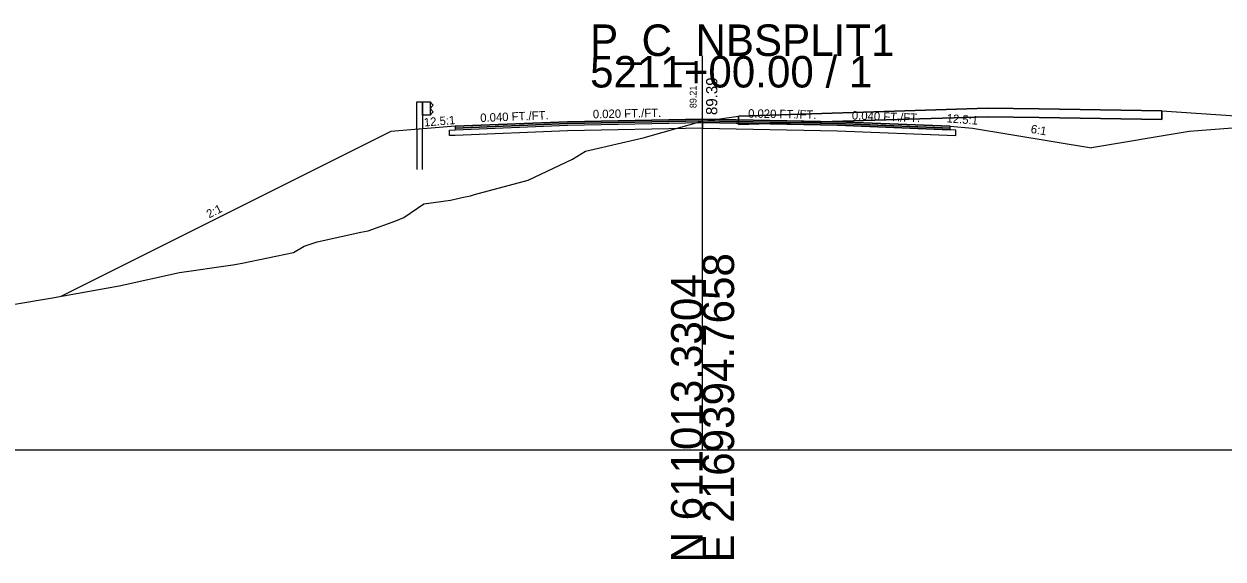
# Model space of a CAD drawing. Extents: x -26 to 1303, y -3010 to 12038.
# Drawn here: x 1089.7 to 1196.3, y 6490.3 to 6537.8 of the extents above; entities that cross this region are included whole.
import ezdxf

# ---------------------------------------------------------------- set-up
doc = ezdxf.new("R2010")
doc.units = 0
for name, color, linetype in [('RD_GPK_XS_Cell', 7, 'Continuous'), ('RD_PD_Final_TrvlWay', 7, 'Continuous'), ('RD_XS_Base', 7, 'Continuous'), ('RD_XS_ExGround', 7, 'Continuous'), ('RD_XS_ExPaveRet', 7, 'Continuous'), ('RD_XS_GR', 7, 'Continuous'), ('RD_XS_Greenside', 7, 'Continuous'), ('RD_XS_Pave', 7, 'Continuous'), ('RD_XS_PaveOvlay_CP', 7, 'Continuous'), ('RD_XS_TieSlope', 7, 'Continuous'), ('RD_XS_TX_Elev_EX', 7, 'Continuous'), ('RD_XS_TX_Elev_PR', 7, 'Continuous'), ('RD_XS_TX_ShdSlope', 7, 'Continuous'), ('RD_XS_TX_Slope', 7, 'Continuous')]:
    doc.layers.add(name, color=color, linetype=linetype)

msp = doc.modelspace()

# ---------------------------------------------------------------- linework, layer by layer
at = {"layer": 'RD_GPK_XS_Cell'}
for p, q in [((1150, 6500), (1150, 6535)), ((1000, 6500), (1150, 6500)), ((1150, 6500), (1300, 6500))]:
    msp.add_line(p, q, dxfattribs=at)
at = {"layer": 'RD_PD_Final_TrvlWay'}
for p, q in [((1125.11, 6528.52), (1124.61, 6528.48)), ((1124.61, 6528.48), (1124.61, 6524.92)), ((1125.11, 6524.92), (1125.11, 6528.52))]:
    msp.add_line(p, q, dxfattribs=at)
at = {"layer": 'RD_XS_Base'}
for p, q in [((1150, 6529.08), (1150, 6529.24)), ((1150, 6529.24), (1150, 6528.58)), ((1127.5, 6528.42), (1128, 6528.44)), ((1127.5, 6527.92), (1127.5, 6528.42)), ((1127.5, 6528.42), (1127.5, 6528.42)), ((1128, 6528.44), (1138, 6528.84)), ((1128, 6528.44), (1128, 6528.44)), ((1138, 6528.34), (1128, 6527.94)), ((1138, 6528.84), (1150, 6529.08)), ((1138, 6528.84), (1138, 6528.84)), ((1150, 6528.58), (1138, 6528.34)), ((1138, 6528.34), (1138, 6528.34)), ((1150, 6529.08), (1150, 6528.58)), ((1162, 6528.84), (1150, 6529.08)), ((1150, 6529.08), (1150, 6529.08)), ((1150, 6528.58), (1150, 6528.58)), ((1150, 6528.58), (1150, 6528.58)), ((1150, 6528.58), (1162, 6528.34)), ((1172, 6528.44), (1162, 6528.84)), ((1162, 6528.34), (1172.5, 6527.92)), ((1164, 6528.76), (1164, 6528.76)), ((1164, 6528.26), (1164, 6528.26)), ((1172.5, 6528.42), (1172, 6528.44)), ((1172, 6528.44), (1172, 6528.44)), ((1172.5, 6527.92), (1172.5, 6528.42)), ((1172.5, 6528.42), (1172.5, 6528.42)), ((1128, 6527.94), (1127.5, 6527.92)), ((1127.5, 6527.92), (1127.5, 6527.92)), ((1127.5, 6527.92), (1127.5, 6527.92)), ((1128, 6527.94), (1128, 6527.94)), ((1172.5, 6527.92), (1172.5, 6527.92)), ((1172.5, 6527.92), (1172.5, 6527.92))]:
    msp.add_line(p, q, dxfattribs=at)
at = {"layer": 'RD_XS_ExGround'}
msp.add_lwpolyline([(1082.15, 6511.82), (1092.04, 6513.47), (1098.13, 6514.57), (1103.49, 6515.77), (1108.04, 6516.4), (1108.07, 6516.41), (1108.24, 6516.44), (1109.08, 6516.6), (1113.63, 6517.54), (1114.58, 6518.09), (1115.75, 6518.49), (1119.63, 6519.35), (1120.26, 6519.45), (1122.72, 6520.34), (1123.43, 6520.65), (1125.23, 6521.86), (1127.58, 6522.19), (1128.74, 6522.47), (1129.36, 6522.56), (1129.72, 6522.69), (1134.49, 6523.97), (1138.45, 6525.83), (1139.6, 6526.53), (1144.72, 6527.73), (1149.83, 6529.19), (1153.18, 6529.66), (1164.3, 6530.02), (1175.32, 6530.35), (1179.92, 6530.29), (1190.82, 6530.12), (1199.11, 6529.55)], dxfattribs=at)
at = {"layer": 'RD_XS_ExPaveRet'}
msp.add_line((1164.3, 6530.02), (1153.18, 6529.66), dxfattribs=at)
for points in [[(1190.82, 6530.12), (1190.82, 6529.37), (1190.82, 6529.37), (1190.82, 6529.37), (1179.92, 6529.54), (1179.92, 6529.54), (1175.32, 6529.6), (1175.32, 6529.6), (1175.32, 6529.6), (1164.3, 6529.27), (1164.3, 6529.27), (1153.18, 6528.91), (1153.18, 6528.91), (1153.18, 6529.66), (1164.3, 6530.02), (1164.3, 6530.02), (1175.32, 6530.35), (1175.32, 6530.35), (1175.32, 6530.35), (1179.92, 6530.29), (1179.92, 6530.29), (1190.82, 6530.12), (1190.82, 6530.12)], [(1153.18, 6529.66), (1153.18, 6528.91), (1164.3, 6529.27), (1175.32, 6529.6), (1179.92, 6529.54), (1190.82, 6529.37), (1190.82, 6530.12), (1179.92, 6530.29), (1175.32, 6530.35), (1164.3, 6530.02)]]:
    msp.add_lwpolyline(points, dxfattribs=at)
at = {"layer": 'RD_XS_GR'}
for points in [[(1125.11, 6530.92), (1125.11, 6528.52), (1124.61, 6528.48), (1124.61, 6530.92), (1124.86, 6530.92), (1125.11, 6530.92)], [(1125.77, 6530.92), (1125.77, 6529.75), (1125.11, 6529.75), (1125.11, 6530.92), (1125.77, 6530.92)], [(1126.04, 6530.63), (1125.77, 6530.92), (1125.77, 6529.75), (1125.77, 6529.75), (1125.77, 6529.75), (1126.04, 6530.04), (1126.04, 6530.04), (1125.77, 6530.34), (1125.77, 6530.34), (1126.04, 6530.63), (1126.04, 6530.63)]]:
    msp.add_lwpolyline(points, dxfattribs=at)
at = {"layer": 'RD_XS_Greenside'}
for p, q in [((1122.29, 6528.3), (1092.96, 6513.63)), ((1174, 6528.59), (1184.58, 6526.83)), ((1193.25, 6528.28), (1184.58, 6526.83))]:
    msp.add_line(p, q, dxfattribs=at)
at = {"layer": 'RD_XS_Pave'}
for p, q in [((1138, 6529.15), (1128, 6528.75)), ((1150, 6529.39), (1138, 6529.15)), ((1150, 6529.24), (1138, 6529)), ((1138, 6529), (1150, 6529.24)), ((1138, 6529.15), (1138, 6529.15)), ((1162, 6529.15), (1150, 6529.39)), ((1150, 6529.08), (1150, 6529.24)), ((1150, 6529.24), (1162, 6529)), ((1162, 6529), (1150, 6529.24)), ((1150, 6529.24), (1150, 6529.08)), ((1172, 6528.75), (1162, 6529.15)), ((1138, 6529), (1128, 6528.6)), ((1128, 6528.6), (1138, 6529)), ((1128, 6528.44), (1138, 6528.84)), ((1128, 6528.75), (1128, 6528.75)), ((1128, 6528.75), (1128, 6528.6)), ((1128, 6528.6), (1128, 6528.6)), ((1128, 6528.6), (1128, 6528.44)), ((1128, 6528.6), (1128, 6528.6)), ((1128, 6528.6), (1128, 6528.6)), ((1128, 6528.44), (1128, 6528.44)), ((1128, 6528.44), (1128, 6528.44)), ((1138, 6528.84), (1150, 6529.08)), ((1138, 6529), (1138, 6529)), ((1138, 6529), (1138, 6529)), ((1138, 6528.84), (1138, 6528.84)), ((1150, 6529.08), (1150, 6529.08)), ((1150, 6529.08), (1150, 6529.08)), ((1150, 6529.08), (1162, 6528.84)), ((1162, 6529), (1172, 6528.6)), ((1172, 6528.6), (1162, 6529)), ((1162, 6528.84), (1172, 6528.44)), ((1164, 6529.07), (1164, 6529.07)), ((1164, 6528.92), (1164, 6528.92)), ((1164, 6528.92), (1164, 6528.92)), ((1164, 6528.76), (1164, 6528.76)), ((1172, 6528.6), (1172, 6528.75)), ((1172, 6528.75), (1172, 6528.75)), ((1172, 6528.6), (1172, 6528.6)), ((1172, 6528.6), (1172, 6528.6)), ((1172, 6528.44), (1172, 6528.6)), ((1172, 6528.6), (1172, 6528.6)), ((1172, 6528.44), (1172, 6528.44)), ((1172, 6528.44), (1172, 6528.44))]:
    msp.add_line(p, q, dxfattribs=at)
at = {"layer": 'RD_XS_PaveOvlay_CP'}
for p, q in [((1128, 6528.75), (1138, 6529.15)), ((1138, 6529.15), (1150, 6529.39)), ((1150, 6529.39), (1162, 6529.15)), ((1162, 6529.15), (1172, 6528.75))]:
    msp.add_line(p, q, dxfattribs=at)
at = {"layer": 'RD_XS_TieSlope'}
for p, q in [((1128, 6528.75), (1122.29, 6528.3)), ((1172, 6528.75), (1174, 6528.59)), ((1199.25, 6528.76), (1193.25, 6528.28))]:
    msp.add_line(p, q, dxfattribs=at)

# ---------------------------------------------------------------- texts
at = {"layer": 'RD_GPK_XS_Cell'}
for s, p in [('P_C_NBSPLIT1', (1140, 6535)), ('5211+00.00 / 1', (1140, 6532.2))]:
    msp.add_text(s, height=2.8, dxfattribs=at).set_placement(p)
for s, p in [('E 2169394.7658', (1152.8, 6490)), ('N 611013.3304', (1150, 6490))]:
    msp.add_text(s, height=2.8, rotation=90, dxfattribs=at).set_placement(p)
at = {"layer": 'RD_XS_TX_Elev_EX'}
msp.add_text('89.21', height=0.6, rotation=90, dxfattribs=at).set_placement((1149.46, 6530.36))
at = {"layer": 'RD_XS_TX_Elev_PR'}
msp.add_text('89.39', height=1, rotation=90, dxfattribs=at).set_placement((1151.31, 6529.75))
at = {"layer": 'RD_XS_TX_ShdSlope'}
for rotation, p in [(4.5739, (1125.26, 6528.73)), (355.4261, (1171.67, 6529.11))]:
    msp.add_text('12.5:1', height=0.75, rotation=rotation, dxfattribs=at).set_placement(p)
at = {"layer": 'RD_XS_TX_Slope'}
for s, rotation, p in [('0.020 FT./FT.', 1.1458, (1140.25, 6529.46)), ('0.020 FT./FT.', 358.8542, (1154.04, 6529.53)), ('0.040 FT./FT.', 2.2906, (1130.25, 6529.13)), ('0.040 FT./FT.', 357.7094, (1163.26, 6529.36)), ('6:1', 350.5377, (1179.13, 6528.17)), ('2:1', 26.5651, (1106.13, 6520.56))]:
    msp.add_text(s, height=0.75, rotation=rotation, dxfattribs=at).set_placement(p)

doc.saveas('drawing.dxf')
